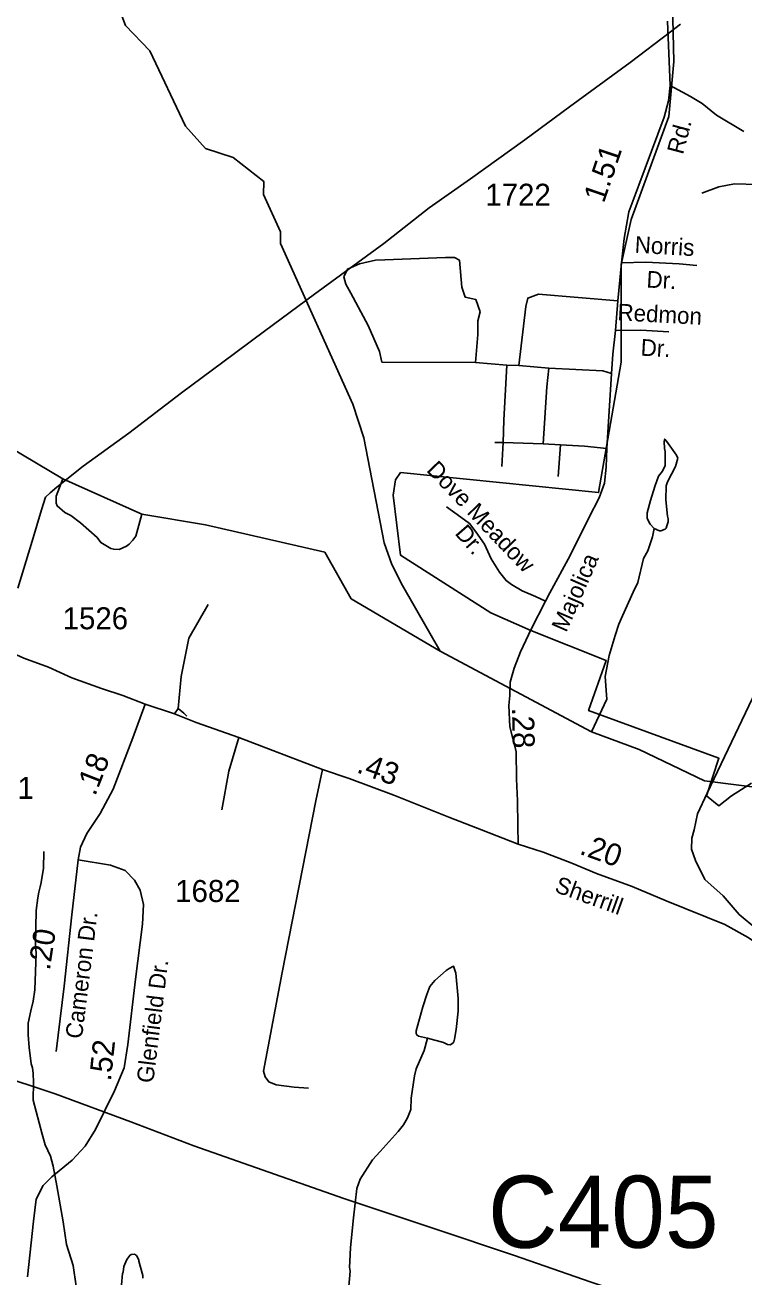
# Model space of a CAD drawing. Extents: x 1473865 to 1648260, y 639067 to 773536.
# Drawn here: x 1540456 to 1544543, y 701811 to 708929 of the extents above; entities that cross this region are included whole.
import ezdxf

# ---------------------------------------------------------------- set-up
doc = ezdxf.new("R2010")
doc.units = 0
for name, color, linetype in [('Exist Boundary Political City Limit New', 7, 'Continuous'), ('Exist Hydrographic Creek Single Shore', 7, 'Continuous'), ('Exist Hydrographic Misc Water Feature', 7, 'Continuous'), ('Exist Road Non-System Type 51', 7, 'Continuous'), ('Exist Road Non-System Type 51 Label', 7, 'Continuous'), ('Exist Road Secondary Mileage Hundredths English Label', 7, 'Continuous'), ('Exist Road Secondary Structure Culvert Number Label', 7, 'Continuous'), ('Exist Road Secondary Type 51 Attributed', 7, 'Continuous'), ('Exist Road Secondary Type 51 Label', 7, 'Continuous'), ('Exist Road Secondary Type 51 Number Label', 7, 'Continuous'), ('Exist Utilities Electrical Transmission Line', 7, 'Continuous'), ('Map Preparation Boundary City Limit Buffer Line', 7, 'Continuous')]:
    doc.layers.add(name, color=color, linetype=linetype)

msp = doc.modelspace()

# ---------------------------------------------------------------- linework, layer by layer
at = {"layer": 'Exist Boundary Political City Limit New'}
msp.add_lwpolyline([(1544129.6, 709377.9), (1544143.9, 708722.4), (1544115.4, 708408.9), (1543901.6, 707824.6), (1543844.6, 707568.2), (1543844.6, 707012.4), (1543716.4, 706271.4), (1542590.8, 706385.4), (1542562.2, 706342.7), (1542548, 706257.2), (1542590.8, 705915.2), (1543103.8, 705587.5), (1543331.8, 705487.8), (1543759.1, 705316.8), (1543659.4, 705031.8), (1544400.4, 704761), (1544329.1, 704547.2), (1544400.4, 704490.2), (1544471.6, 704547.2), (1544585.6, 704618.5)], dxfattribs=at)
at = {"layer": 'Exist Hydrographic Creek Single Shore'}
for points in [[(1542816.7, 705369.9), (1542601.7, 705743.4), (1542541.8, 705862.6), (1542497.7, 705985.1), (1542381.7, 706581.6), (1542318.7, 706773.2), (1541907.7, 707687.5), (1541908.7, 707753.1), (1541811.7, 707965.2), (1541812.8, 708040.6), (1541639.7, 708175.4), (1541482.7, 708227.9), (1541367.7, 708354.9), (1541165.7, 708782.4), (1541026.7, 708926.4), (1540922.7, 709204.2), (1540627.8, 709558.1), (1540556.7, 709769.6), (1540542.8, 709953.7), (1540479.7, 710161.8)], [(1542816.7, 705369.9), (1542310.3, 705667.9), (1542159.4, 705933), (1541482.7, 706087.2), (1541120.4, 706147.6), (1540671.7, 706348.7), (1540371.7, 706526.9)], [(1545774.7, 702324.6), (1545717.7, 702443.8), (1545687.7, 702634.9), (1545787.2, 703027.8), (1545757.6, 703269.8), (1545585, 703515.7), (1545488.9, 703720.5), (1545419.2, 703889.9), (1545342.8, 704149.1), (1545109.1, 704316.5), (1544965.7, 704448.3), (1544692.7, 704585.1), (1544318.7, 704632), (1543946.9, 704810.1), (1543675.2, 704910.8), (1542816.7, 705369.9)]]:
    msp.add_lwpolyline(points, dxfattribs=at)
at = {"layer": 'Exist Hydrographic Misc Water Feature'}
for points in [[(1544033, 706066.6), (1544062.7, 706053.9), (1544070.7, 706053.8), (1544094.9, 706063.3), (1544100.9, 706069.2), (1544105.2, 706081.1), (1544111.7, 706104.9), (1544112, 706120.9), (1544108.3, 706137), (1544098.1, 706229.2), (1544099.6, 706309.1), (1544108.1, 706332.9), (1544153.8, 706419.9), (1544166.8, 706467.6), (1544159.1, 706483.8), (1544102.6, 706562.9), (1544092.3, 706575.5), (1544089, 706562.1), (1544091.7, 706521.2), (1544095.4, 706505.1), (1544093.9, 706425.1), (1544079.3, 706393.5), (1544056.6, 706363.9), (1544035.5, 706306.4), (1544012, 706226.9), (1543992.6, 706155.3), (1543991.9, 706123.4), (1544009.4, 706091), (1544033, 706066.6)], [(1540671.7, 706348.7), (1540633.7, 706251.5), (1540633, 706211.5), (1540638.6, 706195.4), (1540681.9, 706158.6), (1540715.5, 706139.9), (1540770.8, 706098.8), (1540865.2, 706014.9), (1540886.6, 705986.5), (1540944, 705953.4), (1540959.9, 705949), (1540991.9, 705948.4), (1541032.2, 705965.6), (1541048.4, 705977.2), (1541068.9, 706000.8), (1541085.3, 706022.4), (1541120.4, 706147.6)], [(1543675.2, 704910.8), (1543763.9, 705096.5), (1543760.4, 705120.5), (1543754.5, 705224.6), (1543776.7, 705344.1), (1543811, 705459.3), (1543832.3, 705522.9), (1543853.2, 705570.4), (1543913.8, 705705.1), (1543939.3, 705760.6), (1543971.5, 705895.9), (1543996.5, 705939.4), (1544022, 706018.8), (1544033, 706066.6)], [(1540746.4, 701759.3), (1540728.6, 701875.6), (1540690.9, 701996.3), (1540673.5, 702124.6), (1540637.4, 702329.3), (1540615.6, 702441.6), (1540600.7, 702497.9), (1540569.9, 702562.5), (1540553.1, 702624), (1540502.9, 702815.8), (1540504.8, 702919.7), (1540501.9, 702967.7), (1540498.5, 702999.8), (1540490.9, 703023.9), (1540479.2, 703116.7), (1540473.2, 703187.6), (1540474.3, 703254.4), (1540488.7, 703323.8), (1540501.9, 703379.6), (1540511.1, 703443.3), (1540519.1, 703651), (1540516, 703699.1), (1540519.9, 703894.9), (1540529.2, 703966.7), (1540533.8, 703998.6), (1540542.5, 704030.4), (1540547, 704054.3), (1540551.4, 704078.2), (1540560.5, 704134), (1540562.4, 704229.9)], [(1542744.1, 703168.2), (1542833.8, 703144.3), (1542857.6, 703133.8), (1542873.5, 703131.5), (1542887.7, 703141.2), (1542893.9, 703149.1), (1542898.2, 703163), (1542907.2, 703218.7), (1542917.3, 703322.5), (1542918.7, 703394.4), (1542905.5, 703538.6), (1542891.7, 703577.5), (1542866, 703565.4), (1542849.7, 703553.7), (1542784.6, 703497.1), (1542757.9, 703463.7), (1542739.1, 703418.1), (1542717.7, 703346.5), (1542679, 703211.4), (1542678.7, 703195.4), (1542682.6, 703187.3), (1542692.4, 703181.1), (1542744.1, 703168.2)], [(1542294.2, 701735.9), (1542304.4, 701843.7), (1542300.8, 701867.7), (1542301.4, 701899.7), (1542307, 701979.6), (1542322.3, 702147.1), (1542341.5, 702314.7), (1542361.6, 702367.2), (1542430.7, 702476.8), (1542475.6, 702523.9), (1542577.9, 702637.7), (1542606.6, 702677.1), (1542629.4, 702716.6), (1542648.3, 702764.2), (1542651.6, 702828.1), (1542670.1, 702955.7), (1542678.9, 702995.5), (1542724.8, 703098.5), (1542744.1, 703168.2)], [(1541124.7, 701804.3), (1541125.1, 701820.3), (1541102.7, 701900.8), (1541102.8, 701908.7), (1541089.2, 701933), (1541077.5, 701941.2), (1541059.4, 701939.6), (1541051.3, 701933.8), (1541034.8, 701910.1), (1541018, 701870.5), (1541013.4, 701838.6), (1541009.3, 701830.7), (1541004, 701766.8)]]:
    msp.add_lwpolyline(points, dxfattribs=at)
at = {"layer": 'Exist Road Non-System Type 51'}
for p, q in [((1543195.7, 706995.5), (1543015.9, 707010.4)), ((1543263.7, 706993), (1543195.7, 706995.5)), ((1543433.4, 706977.9), (1543263.7, 706993)), ((1543173, 706555.6), (1543127, 706556.3)), ((1543173, 706555.6), (1543166.8, 706419.6)), ((1543400.7, 706548.2), (1543173, 706555.6)), ((1543500.7, 706542.6), (1543400.7, 706548.2)), ((1543500.7, 706542.6), (1543486, 706362.6)), ((1541325.8, 705043.5), (1541305.7, 705013.3))]:
    msp.add_line(p, q, dxfattribs=at)
for points in [[(1544123.3, 708585.9), (1544239.3, 708522.6), (1544305.2, 708483), (1544386.9, 708417.1), (1544542.4, 708324.7)], [(1545101.1, 707909.7), (1544931.9, 707974.6), (1544786.4, 708004.7), (1544618.8, 708022.1), (1544489.6, 708026.9), (1544399.5, 708009.5), (1544303, 707973.1)], [(1543015.9, 707010.4), (1543030, 707169.4), (1543030, 707246.7), (1543043.8, 707299.2), (1543019, 707368.2), (1542958.3, 707382), (1542939, 707439.9), (1542925.2, 707591.7), (1542897.6, 707608.3), (1542845.2, 707608.3), (1542500.5, 707594.5), (1542448.1, 707591.7), (1542357.1, 707572.4), (1542288.1, 707542), (1542268.8, 707497.9), (1542279.8, 707456.5), (1542307.4, 707404), (1542406.7, 707221.9), (1542470.1, 707072.8), (1542483.9, 707012.1)], [(1544274.4, 707561.5), (1544174.6, 707571.1), (1543984.7, 707581.9), (1543846.4, 707578.1)], [(1543825.2, 707360.4), (1543374, 707398.7), (1543313.3, 707376.6), (1543302.3, 707329.7), (1543263.7, 706993)], [(1544116.6, 707185.7), (1543956.7, 707194.1), (1543812.6, 707192.4)], [(1542483.9, 707012.1), (1543015.9, 707010.4)], [(1543195.7, 706995.5), (1543176.8, 706683.6), (1543173, 706555.6)], [(1543433.4, 706977.9), (1543421.7, 706872.1), (1543400.7, 706548.2)], [(1543788.8, 706948.8), (1543741.1, 706963.1), (1543433.4, 706977.9)], [(1543762.4, 706520.9), (1543636.6, 706534.4), (1543500.7, 706542.6)], [(1543414.6, 705652.8), (1543358.4, 705681), (1543282.7, 705711.8), (1543221.1, 705748.2), (1543190.2, 705770.6), (1543153.8, 705818.2), (1543106.2, 705893.9), (1543066.9, 705977.9), (1543019.3, 706047.9), (1542982.9, 706095.6), (1542932.4, 706132), (1542851.2, 706190.8)], [(1541496.5, 705634.6), (1541386.2, 705443), (1541342.6, 705224.8), (1541325.8, 705043.5)], [(1541325.8, 705043.5), (1541359.4, 705016.6), (1541376.1, 704999.9)], [(1541671, 704878.4), (1541614.3, 704687.9), (1541574.8, 704466.4)], [(1542146, 704695.8), (1542109.7, 704518.2), (1541916.9, 703542.4), (1541812.3, 702981.6), (1541821.9, 702949.4), (1541841.3, 702921), (1541883.2, 702904.4), (1541985, 702890.9), (1542066.9, 702885.6)]]:
    msp.add_lwpolyline(points, dxfattribs=at)
at = {"layer": 'Exist Road Secondary Type 51 Attributed'}
for points in [[(1544107.4, 708950.9), (1544123.3, 708585.9), (1544112.9, 708497.7), (1544089, 708406.5), (1543945.1, 708018.9), (1543888.8, 707867.6), (1543862.6, 707716.1), (1543846.4, 707578.1), (1543825.2, 707360.4), (1543812.6, 707192.4), (1543796.6, 707058.7), (1543788.8, 706948.8), (1543762.4, 706520.9), (1543758.8, 706414.9), (1543749.4, 706325), (1543720.1, 706241.4), (1543660.4, 706128.3), (1543555.2, 705913.7), (1543439.9, 705701.4), (1543414.6, 705652.8)], [(1538800.7, 706464.5), (1539065.7, 706158.5), (1539227.2, 706003.7), (1539513.7, 705763), (1539637.2, 705694.2), (1539774.8, 705613.6), (1539912.3, 705546.5), (1540086.7, 705472.6), (1540273.7, 705408.7), (1540448.6, 705330), (1540589.7, 705278), (1540721.2, 705218.3), (1540890, 705156.9), (1541011.4, 705117.1), (1541137.9, 705068.9)], [(1544615.8, 703787.9), (1544516.4, 703872.4), (1544424.1, 703977.9), (1544321.1, 704071.8), (1544267.4, 704179.2), (1544243.9, 704243), (1544247.3, 704306.8), (1544259.6, 704353.1), (1544278.9, 704445), (1544332.7, 704562.2), (1544867.8, 705682.9)], [(1543414.6, 705652.8), (1543332.6, 705495), (1543272.8, 705366), (1543237.3, 705272.4), (1543214.1, 705192.7), (1543212.5, 705117.8), (1543205.8, 705060.7), (1543212.5, 704939.9), (1543246.9, 704799.3), (1543250.6, 704643.2), (1543254.9, 704519.1), (1543256.6, 704379), (1543259.4, 704271.9)], [(1540758.4, 704183), (1540772.1, 704255.9), (1540806.5, 704332.9), (1540883.5, 704447.1), (1540956.4, 704584.7), (1541069.2, 704876.3), (1541137.9, 705068.9)], [(1541137.9, 705068.9), (1541305.7, 705013.3), (1541428.5, 704964.3), (1541671, 704878.4), (1542146, 704695.8), (1542299.4, 704645.3), (1542553.3, 704550.1), (1542865.4, 704424.7), (1543050.4, 704353.7), (1543259.4, 704271.9)], [(1543259.4, 704271.9), (1543401.4, 704226.2), (1543564.5, 704163.7), (1543703.7, 704105.4), (1543906.6, 704032.3), (1544101.4, 703949.1), (1544433.5, 703815.9), (1544566.2, 703741.8), (1544717.5, 703636.4)], [(1540758.4, 704183), (1540942.2, 704152.5), (1541025.1, 704121.8), (1541077.3, 704066.5), (1541111.1, 704011.3), (1541129.5, 703928.3), (1541123.4, 703817.8), (1541083.5, 703504.5), (1541040.5, 703132.8), (1541019, 703000.8), (1540963.7, 702868.7), (1540856.2, 702650.6), (1540797.9, 702555.4), (1540724.2, 702475.6), (1540607.6, 702380.4), (1540558.4, 702331.2), (1540518.5, 702254.4), (1540503.2, 702128.5), (1540469.4, 701812.2)], [(1540758.4, 704183), (1540721.2, 703870), (1540678.2, 703464.6), (1540632.1, 703092.9)]]:
    msp.add_lwpolyline(points, dxfattribs=at)
at = {"layer": 'Exist Utilities Electrical Transmission Line'}
for points in [[(1544181.5, 708934), (1544124.8, 708891), (1543895.8, 708716.9), (1543551.5, 708464.7), (1543296.4, 708277), (1542988.5, 708054.1), (1542753.7, 707890.1), (1542496.3, 707686.4), (1542297.9, 707543.7), (1542101.3, 707399), (1541817.7, 707187.9), (1541580.8, 707011.8), (1541345.8, 706837.8), (1541045.8, 706608.7), (1540786.7, 706421.1), (1540636.6, 706301.6), (1540598.1, 706270.4), (1540571.6, 706244.7), (1540550.3, 706173.1), (1540497.3, 705993.9), (1540414.9, 705727.2)], [(1546442.5, 700956.9), (1546380.8, 700972), (1546113.5, 701024.6), (1545930.4, 701071.9), (1545693.1, 701121.9), (1545504, 701173.4), (1545208.7, 701275.6), (1544806.9, 701400.8), (1544456.8, 701526.9), (1544072.9, 701649.5), (1543669.1, 701784.5), (1543237.5, 701934.1), (1542779.9, 702086), (1542268.7, 702257), (1541841.1, 702406.5), (1541415.7, 702556), (1541057.9, 702694.3), (1540626.5, 702851.7), (1539934.2, 703081.8), (1539301.9, 703310.9), (1538792.9, 703489.8), (1538568.1, 703565.8), (1538421.1, 703618.2)]]:
    msp.add_lwpolyline(points, dxfattribs=at)
at = {"layer": 'Map Preparation Boundary City Limit Buffer Line'}
msp.add_lwpolyline([(1544129.6, 709377.9), (1544143.9, 708722.4), (1544115.4, 708408.9), (1543901.6, 707824.6), (1543844.6, 707568.2), (1543844.6, 707012.4), (1543716.4, 706271.4), (1542590.8, 706385.4), (1542562.2, 706342.7), (1542548, 706257.2), (1542590.8, 705915.2), (1543103.8, 705587.5), (1543331.8, 705487.8), (1543759.1, 705316.8), (1543659.4, 705031.8), (1544400.4, 704761), (1544329.1, 704547.2), (1544400.4, 704490.2), (1544471.6, 704547.2), (1544585.6, 704618.5)], dxfattribs=at)

# ---------------------------------------------------------------- texts
at = {"layer": 'Exist Road Non-System Type 51 Label'}
for s, rotation, p in [('Norris', 356.7336, (1543920, 707634.9)), ('Dr.', 356.7336, (1543986.7, 707437.4)), ('Redmon', 356.98172, (1543821.9, 707250.5)), ('Dr.', 356.98172, (1543953.7, 707049.8)), ('Dove Meadow', 313.73173, (1542733.5, 706395.6)), ('Dr.', 311.08436, (1542895.3, 706037.2))]:
    msp.add_text(s, height=95, rotation=rotation, dxfattribs=at).set_placement(p)
at = {"layer": 'Exist Road Secondary Mileage Hundredths English Label'}
for s, rotation, p in [('1.51', 71.24912, (1543746.3, 707912.4)), ('.28', 271.36308, (1543223.6, 705047.7)), ('.18', 68.4825, (1540854.2, 704541.5)), ('.43', 340.24431, (1542335.1, 704681.9)), ('.20', 340.17287, (1543602.1, 704218.3)), ('.20', 81.26422, (1540596.6, 703551)), ('.52', 83.90469, (1540943.8, 702921.8))]:
    msp.add_text(s, height=125, rotation=rotation, dxfattribs=at).set_placement(p)
at = {"layer": 'Exist Road Secondary Structure Culvert Number Label'}
msp.add_text('C405', height=410.1, dxfattribs=at).set_placement((1543087.5, 701977.2))
at = {"layer": 'Exist Road Secondary Type 51 Label'}
for s, rotation, p in [('Rd.', 75.14837, (1544195.9, 708189.1)), ('Majolica', 66.43368, (1543532.6, 705471.6)), ('Sherrill', 340.17287, (1543461.3, 704002.2)), ('Cameron Dr.', 82.92187, (1540779.2, 703162.1)), ('Glenfield Dr.', 82.92187, (1541184.3, 702910.3))]:
    msp.add_text(s, height=95, rotation=rotation, dxfattribs=at).set_placement(p)
at = {"layer": 'Exist Road Secondary Type 51 Number Label'}
for s, p in [('1722', (1543072.5, 707902)), ('1526', (1540669.8, 705493.9)), ('1681', (1540134.6, 704529.7)), ('1682', (1541309.5, 703943.3))]:
    msp.add_text(s, height=125, dxfattribs=at).set_placement(p)

doc.saveas('drawing.dxf')
